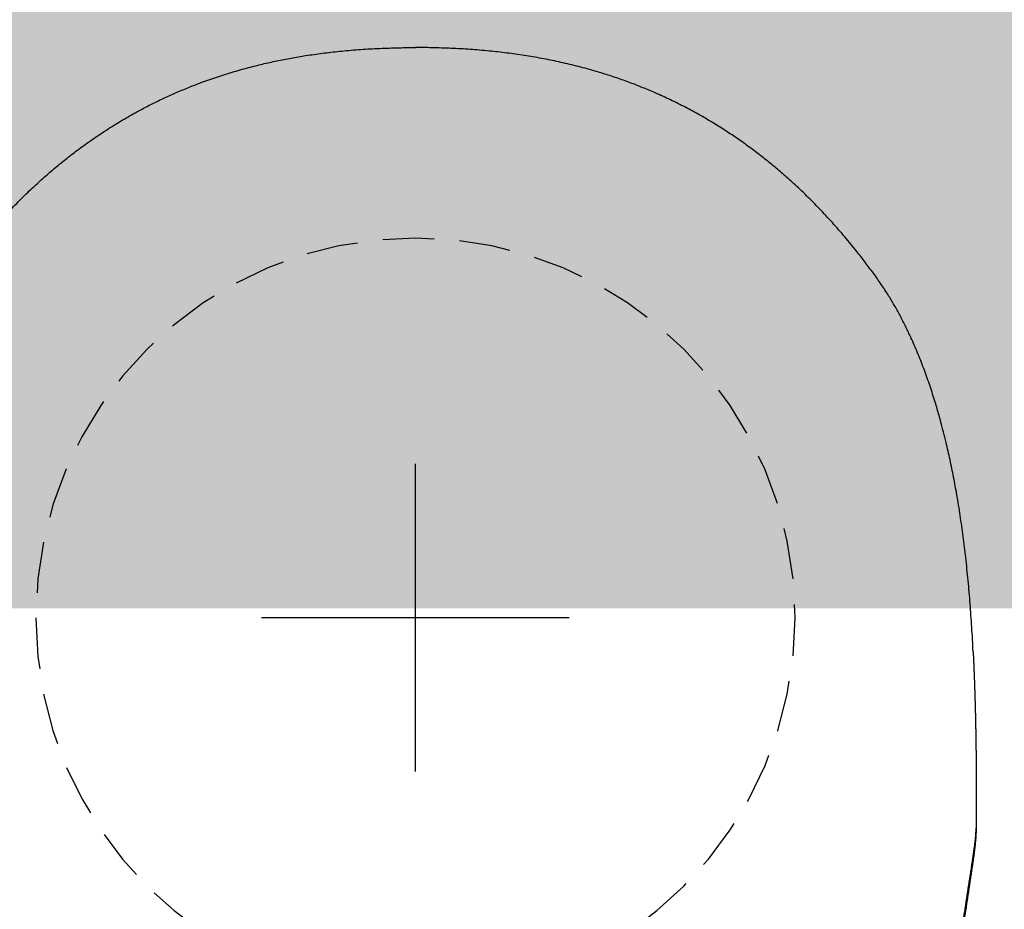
# Model space of a CAD drawing. Header units: millimetres. Extents: x 7483 to 13091, y 8111 to 13871.
# Tile 580 of 656: x 11440.27 to 11445.07, y 9686.99 to 9691.33. Entities that reach past the tile are written whole.
import ezdxf

# ---------------------------------------------------------------- set-up
doc = ezdxf.new("R2010")
doc.units = ezdxf.units.MM
doc.linetypes.add('DGN_STYLE_2', pattern=[30.2, 18.12, -12.08])
doc.linetypes.add('HIDDEN', pattern=[0.375, 0.25, -0.125])
doc.layers.add('daszed - 60x120', color=7, linetype='Continuous', lineweight=5, true_color=0xb7dfb3)
doc.layers.add('Wyposazenie Wew - Urzadzenia Sanitarne', color=6, linetype='Continuous')

# ---------------------------------------------------------------- blocks, each defined once
blk = doc.blocks.new('ORAS_ELECTRA')
blk.add_line((-2.7328, -1.0256), (-2.7328, -1.0252))
for points in [[(0, -0.75), (0, 0.75)], [(-0.75, 0), (0.75, 0)]]:
    blk.add_lwpolyline(points)
at = {"color": 9, "linetype": 'HIDDEN', "true_color": 0xb8b8b8}
blk.add_circle((0, 0), 1.85, dxfattribs=at)
for points, knots in [([(-2.7182, -0.1668), (-2.7172, -0.147), (-2.7152, -0.1063), (-2.7117, -0.0469), (-2.7078, 0.0115), (-2.7036, 0.0679), (-2.699, 0.1243), (-2.6939, 0.1806), (-2.6883, 0.2369), (-2.6824, 0.2915), (-2.6762, 0.3443), (-2.6697, 0.3955), (-2.6627, 0.4466), (-2.6553, 0.4977), (-2.6473, 0.5486), (-2.6392, 0.5968), (-2.6311, 0.6423), (-2.6231, 0.6849), (-2.6146, 0.7275), (-2.6057, 0.77), (-2.5963, 0.8124), (-2.5859, 0.8571), (-2.5743, 0.904), (-2.5628, 0.9477), (-2.5523, 0.9857), (-2.5429, 1.0183), (-2.5325, 1.053), (-2.5209, 1.0898), (-2.5081, 1.1286), (-2.4948, 1.1673), (-2.4808, 1.2057), (-2.4663, 1.244), (-2.4512, 1.2817), (-2.4356, 1.3189), (-2.4213, 1.3513), (-2.4083, 1.3796), (-2.3969, 1.4036), (-2.3851, 1.4276), (-2.3729, 1.4516), (-2.3603, 1.4755), (-2.3474, 1.4993), (-2.334, 1.5228), (-2.3203, 1.5462), (-2.3052, 1.571), (-2.2886, 1.5972), (-2.2703, 1.6248), (-2.2513, 1.652), (-2.2319, 1.6788), (-2.2121, 1.7055), (-2.1921, 1.732), (-2.1719, 1.7583), (-2.1487, 1.7879), (-2.1224, 1.8204), (-2.0928, 1.8559), (-2.0627, 1.891), (-2.032, 1.9257), (-2.0008, 1.9598), (-1.9695, 1.993), (-1.9381, 2.0251), (-1.9068, 2.0562), (-1.875, 2.0868), (-1.8449, 2.1148), (-1.8168, 2.1402), (-1.7907, 2.1632), (-1.7642, 2.1858), (-1.7375, 2.2081), (-1.7104, 2.2301), (-1.6829, 2.2517), (-1.6552, 2.2729), (-1.6274, 2.2936), (-1.5994, 2.3137), (-1.5714, 2.3334), (-1.5432, 2.3526), (-1.5146, 2.3715), (-1.4857, 2.39), (-1.4549, 2.4091), (-1.4219, 2.4289), (-1.3868, 2.4491), (-1.3514, 2.4687), (-1.3156, 2.4877), (-1.2794, 2.5062), (-1.2429, 2.524), (-1.206, 2.5412), (-1.1713, 2.5568), (-1.1388, 2.5707), (-1.1085, 2.5832), (-1.078, 2.5953), (-1.0466, 2.6073), (-1.0143, 2.6191), (-0.981, 2.6307), (-0.9476, 2.6418), (-0.914, 2.6524), (-0.8774, 2.6635), (-0.8377, 2.6747), (-0.7949, 2.6861), (-0.752, 2.6968), (-0.7093, 2.7066), (-0.667, 2.7156), (-0.625, 2.7239), (-0.5829, 2.7315), (-0.5406, 2.7385), (-0.4982, 2.7449), (-0.4556, 2.7507), (-0.413, 2.756), (-0.3692, 2.7607), (-0.3242, 2.765), (-0.2781, 2.7687), (-0.2319, 2.7718), (-0.1856, 2.7743), (-0.1393, 2.7762), (-0.0929, 2.7775), (-0.0464, 2.7784), (-0.0155, 2.7785), (0, 2.7785)], [0, 0, 0, 0, 0.013173, 0.026968, 0.039452, 0.051937, 0.064422, 0.076914, 0.089407, 0.101899, 0.113285, 0.124672, 0.136058, 0.147455, 0.158851, 0.170247, 0.179829, 0.189411, 0.198992, 0.208583, 0.218175, 0.227766, 0.23898, 0.250194, 0.257677, 0.26516, 0.272643, 0.281669, 0.290696, 0.299723, 0.308767, 0.317812, 0.326856, 0.335668, 0.34448, 0.350363, 0.356246, 0.362128, 0.368095, 0.374062, 0.380028, 0.386007, 0.391986, 0.397965, 0.405267, 0.412569, 0.419883, 0.427198, 0.434531, 0.441864, 0.4492, 0.456536, 0.466738, 0.476941, 0.487144, 0.497369, 0.507594, 0.517819, 0.527563, 0.537306, 0.54706, 0.556814, 0.564498, 0.572181, 0.57987, 0.587559, 0.595265, 0.602971, 0.610683, 0.618395, 0.625946, 0.633498, 0.64105, 0.648615, 0.656181, 0.663746, 0.672684, 0.681623, 0.690563, 0.699501, 0.708481, 0.717462, 0.726443, 0.735423, 0.742659, 0.749896, 0.757138, 0.764379, 0.772158, 0.779938, 0.787719, 0.795499, 0.803277, 0.813049, 0.822822, 0.832595, 0.842367, 0.851817, 0.861268, 0.870718, 0.880168, 0.889651, 0.899134, 0.908618, 0.918101, 0.928321, 0.938541, 0.948768, 0.958996, 0.969244, 0.979492, 0.989746, 1, 1, 1, 1]), ([(2.6687, 0.4019), (2.6666, 0.4174), (2.6629, 0.4456), (2.6569, 0.4863), (2.6511, 0.5241), (2.6451, 0.5618), (2.6384, 0.6015), (2.631, 0.6429), (2.6228, 0.6863), (2.6142, 0.7295), (2.6051, 0.7727), (2.5955, 0.8158), (2.5855, 0.8586), (2.575, 0.901), (2.564, 0.9432), (2.5525, 0.9852), (2.5404, 1.0269), (2.5278, 1.0682), (2.5146, 1.1092), (2.5008, 1.15), (2.4876, 1.1872), (2.4752, 1.2207), (2.4636, 1.2507), (2.4516, 1.2806), (2.4392, 1.3103), (2.4264, 1.3399), (2.4131, 1.3693), (2.3994, 1.3986), (2.3845, 1.429), (2.3683, 1.4605), (2.3527, 1.4895), (2.3387, 1.5147), (2.3263, 1.5361), (2.3125, 1.5592), (2.2971, 1.5839), (2.28, 1.6101), (2.2625, 1.636), (2.2424, 1.6644), (2.2197, 1.6954), (2.1946, 1.7289), (2.17, 1.7608), (2.1459, 1.7913), (2.1224, 1.8203), (2.0986, 1.849), (2.0744, 1.8775), (2.0498, 1.9056), (2.0236, 1.9349), (1.9958, 1.9652), (1.9661, 1.9964), (1.936, 2.0272), (1.9054, 2.0576), (1.8742, 2.0875), (1.8443, 2.1153), (1.8157, 2.1411), (1.7885, 2.1651), (1.761, 2.1886), (1.733, 2.2117), (1.7048, 2.2345), (1.6762, 2.2569), (1.6472, 2.2789), (1.6167, 2.3014), (1.5845, 2.3243), (1.5507, 2.3476), (1.5164, 2.3703), (1.4818, 2.3925), (1.4467, 2.4141), (1.4111, 2.4351), (1.3753, 2.4556), (1.3419, 2.4738), (1.3111, 2.49), (1.2831, 2.5043), (1.2548, 2.5182), (1.2264, 2.5318), (1.1977, 2.545), (1.1687, 2.5579), (1.1395, 2.5704), (1.1098, 2.5826), (1.0801, 2.5945), (1.0473, 2.607), (1.0114, 2.6201), (0.9725, 2.6336), (0.9332, 2.6464), (0.8938, 2.6586), (0.8541, 2.6701), (0.8161, 2.6806), (0.7797, 2.6899), (0.7452, 2.6983), (0.7105, 2.7063), (0.6756, 2.7138), (0.6407, 2.7208), (0.6056, 2.7274), (0.5704, 2.7336), (0.5333, 2.7397), (0.4941, 2.7455), (0.4529, 2.7511), (0.4116, 2.7561), (0.3687, 2.7607), (0.3242, 2.765), (0.2781, 2.7687), (0.2319, 2.7718), (0.1856, 2.7743), (0.1392, 2.7762), (0.0928, 2.7775), (0.0464, 2.7784), (0.0155, 2.7785), (0, 2.7785)], [0, 0, 0, 0, 0.011884, 0.021541, 0.031198, 0.040858, 0.050517, 0.061658, 0.072798, 0.083938, 0.09509, 0.106242, 0.117393, 0.128399, 0.139405, 0.150419, 0.161432, 0.172305, 0.183178, 0.19406, 0.204942, 0.213072, 0.221203, 0.229333, 0.237463, 0.245619, 0.253775, 0.261931, 0.270086, 0.279443, 0.288799, 0.295047, 0.301296, 0.307544, 0.315447, 0.323352, 0.331258, 0.339161, 0.34974, 0.36032, 0.370899, 0.380327, 0.389756, 0.399185, 0.408626, 0.418068, 0.427509, 0.43839, 0.449271, 0.460152, 0.471056, 0.481961, 0.492865, 0.502019, 0.511174, 0.520329, 0.529483, 0.538667, 0.547851, 0.557036, 0.566219, 0.5766, 0.586982, 0.597364, 0.607745, 0.618173, 0.628604, 0.639034, 0.649463, 0.65742, 0.665378, 0.673335, 0.681305, 0.689275, 0.697245, 0.705338, 0.713432, 0.721531, 0.729629, 0.740047, 0.750464, 0.760882, 0.771325, 0.781768, 0.792212, 0.801205, 0.8102, 0.819195, 0.828189, 0.837207, 0.846227, 0.855246, 0.864265, 0.874765, 0.885266, 0.895775, 0.906283, 0.917982, 0.929681, 0.941381, 0.953079, 0.964809, 0.97654, 0.98827, 1, 1, 1, 1]), ([(-2.7182, -0.1668), (-2.7182, -0.1669), (-2.7183, -0.1674), (-2.7183, -0.1684), (-2.7184, -0.1699), (-2.7185, -0.1716), (-2.7185, -0.1734), (-2.7186, -0.1751), (-2.7187, -0.1766), (-2.7188, -0.178), (-2.7188, -0.1794), (-2.7189, -0.1809), (-2.719, -0.1822), (-2.719, -0.1835), (-2.7191, -0.1849), (-2.7192, -0.1864), (-2.7192, -0.1881), (-2.7193, -0.1901), (-2.7194, -0.192), (-2.7195, -0.1939), (-2.7196, -0.1957), (-2.7197, -0.1974), (-2.7197, -0.1989), (-2.7198, -0.2003), (-2.7199, -0.2018), (-2.7199, -0.2033), (-2.72, -0.2052), (-2.7201, -0.2073), (-2.7202, -0.2095), (-2.7203, -0.2117), (-2.7204, -0.2137), (-2.7205, -0.2155), (-2.7205, -0.217), (-2.7206, -0.2184), (-2.7206, -0.2196), (-2.7207, -0.221), (-2.7208, -0.2225), (-2.7208, -0.2242), (-2.7209, -0.2262), (-2.721, -0.2284), (-2.7211, -0.2307), (-2.7212, -0.2329), (-2.7213, -0.2347), (-2.7213, -0.2361), (-2.7214, -0.2373), (-2.7214, -0.2384), (-2.7215, -0.2395), (-2.7215, -0.2406), (-2.7216, -0.2418), (-2.7216, -0.243), (-2.7217, -0.2444), (-2.7218, -0.2459), (-2.7218, -0.2476), (-2.7219, -0.2495), (-2.722, -0.2514), (-2.722, -0.2532), (-2.7221, -0.2548), (-2.7222, -0.2561), (-2.7222, -0.2574), (-2.7223, -0.2587), (-2.7223, -0.26), (-2.7224, -0.2616), (-2.7225, -0.2633), (-2.7225, -0.2653), (-2.7226, -0.2674), (-2.7227, -0.2695), (-2.7228, -0.2714), (-2.7228, -0.2731), (-2.7229, -0.2747), (-2.723, -0.2761), (-2.723, -0.2774), (-2.7231, -0.2788), (-2.7231, -0.2804), (-2.7232, -0.2821), (-2.7233, -0.2841), (-2.7233, -0.2863), (-2.7234, -0.2886), (-2.7235, -0.2908), (-2.7236, -0.2929), (-2.7237, -0.2947), (-2.7237, -0.2962), (-2.7238, -0.2976), (-2.7238, -0.299), (-2.7239, -0.3004), (-2.7239, -0.3018), (-2.724, -0.3035), (-2.724, -0.3053), (-2.7241, -0.3072), (-2.7242, -0.3091), (-2.7242, -0.311), (-2.7243, -0.3127), (-2.7244, -0.3142), (-2.7244, -0.3155), (-2.7245, -0.3167), (-2.7245, -0.3179), (-2.7245, -0.3192), (-2.7246, -0.3205), (-2.7246, -0.3219), (-2.7247, -0.3236), (-2.7248, -0.3256), (-2.7248, -0.3277), (-2.7249, -0.3299), (-2.725, -0.3321), (-2.7251, -0.3341), (-2.7251, -0.3359), (-2.7252, -0.3375), (-2.7252, -0.339), (-2.7253, -0.3405), (-2.7253, -0.3422), (-2.7254, -0.3439), (-2.7254, -0.3459), (-2.7255, -0.3481), (-2.7256, -0.3505), (-2.7257, -0.3529), (-2.7257, -0.355), (-2.7258, -0.3567), (-2.7258, -0.358), (-2.7259, -0.3593), (-2.7259, -0.3605), (-2.726, -0.3617), (-2.726, -0.363), (-2.7261, -0.3645), (-2.7261, -0.3662), (-2.7262, -0.3681), (-2.7262, -0.3702), (-2.7263, -0.3723), (-2.7264, -0.3744), (-2.7264, -0.3763), (-2.7265, -0.3782), (-2.7265, -0.3798), (-2.7266, -0.3812), (-2.7266, -0.3825), (-2.7266, -0.3838), (-2.7267, -0.385), (-2.7267, -0.3864), (-2.7268, -0.3878), (-2.7268, -0.3894), (-2.7269, -0.3912), (-2.7269, -0.3932), (-2.727, -0.3954), (-2.7271, -0.3976), (-2.7271, -0.3998), (-2.7272, -0.4018), (-2.7272, -0.4036), (-2.7273, -0.4055), (-2.7273, -0.4075), (-2.7274, -0.4097), (-2.7275, -0.4119), (-2.7275, -0.414), (-2.7276, -0.416), (-2.7276, -0.418), (-2.7277, -0.42), (-2.7277, -0.4217), (-2.7278, -0.4231), (-2.7278, -0.4243), (-2.7278, -0.4254), (-2.7279, -0.4265), (-2.7279, -0.4277), (-2.7279, -0.4289), (-2.728, -0.4302), (-2.728, -0.4316), (-2.728, -0.4331), (-2.7281, -0.435), (-2.7282, -0.437), (-2.7282, -0.4392), (-2.7283, -0.4414), (-2.7283, -0.4435), (-2.7284, -0.4454), (-2.7284, -0.447), (-2.7284, -0.4484), (-2.7285, -0.4495), (-2.7285, -0.4505), (-2.7285, -0.4514), (-2.7285, -0.4524), (-2.7286, -0.4533), (-2.7286, -0.4543), (-2.7286, -0.4554), (-2.7287, -0.4567), (-2.7287, -0.4584), (-2.7287, -0.4605), (-2.7288, -0.4627), (-2.7289, -0.4651), (-2.7289, -0.4672), (-2.729, -0.4692), (-2.729, -0.4711), (-2.729, -0.4728), (-2.7291, -0.4743), (-2.7291, -0.4758), (-2.7291, -0.4772), (-2.7292, -0.4788), (-2.7292, -0.4805), (-2.7293, -0.4824), (-2.7293, -0.4846), (-2.7294, -0.4869), (-2.7294, -0.4893), (-2.7295, -0.4916), (-2.7295, -0.4938), (-2.7296, -0.4959), (-2.7296, -0.4978), (-2.7297, -0.4996), (-2.7297, -0.5012), (-2.7297, -0.5027), (-2.7298, -0.5043), (-2.7298, -0.5061), (-2.7298, -0.508), (-2.7299, -0.5101), (-2.7299, -0.5122), (-2.73, -0.5144), (-2.73, -0.5167), (-2.7301, -0.5189), (-2.7301, -0.5212), (-2.7302, -0.5233), (-2.7302, -0.5253), (-2.7302, -0.5274), (-2.7303, -0.5294), (-2.7303, -0.5314), (-2.7304, -0.5334), (-2.7304, -0.5357), (-2.7304, -0.5381), (-2.7305, -0.5404), (-2.7305, -0.5427), (-2.7306, -0.5449), (-2.7306, -0.547), (-2.7306, -0.549), (-2.7307, -0.5509), (-2.7307, -0.5529), (-2.7308, -0.5549), (-2.7308, -0.557), (-2.7308, -0.5594), (-2.7309, -0.5622), (-2.7309, -0.565), (-2.731, -0.5677), (-2.731, -0.5702), (-2.7311, -0.5724), (-2.7311, -0.5743), (-2.7311, -0.576), (-2.7312, -0.5776), (-2.7312, -0.5792), (-2.7312, -0.5806), (-2.7312, -0.5818), (-2.7312, -0.583), (-2.7313, -0.5843), (-2.7313, -0.5859), (-2.7313, -0.5877), (-2.7313, -0.5896), (-2.7314, -0.5918), (-2.7314, -0.594), (-2.7315, -0.5963), (-2.7315, -0.5984), (-2.7315, -0.6001), (-2.7315, -0.6017), (-2.7316, -0.6031), (-2.7316, -0.6045), (-2.7316, -0.6059), (-2.7316, -0.6073), (-2.7316, -0.6088), (-2.7317, -0.6106), (-2.7317, -0.6128), (-2.7317, -0.6152), (-2.7318, -0.6178), (-2.7318, -0.6203), (-2.7318, -0.6226), (-2.7319, -0.6245), (-2.7319, -0.6261), (-2.7319, -0.6275), (-2.7319, -0.6287), (-2.7319, -0.63), (-2.732, -0.6315), (-2.732, -0.6332), (-2.732, -0.6349), (-2.732, -0.6367), (-2.732, -0.6386), (-2.7321, -0.6407), (-2.7321, -0.643), (-2.7321, -0.6455), (-2.7322, -0.648), (-2.7322, -0.6505), (-2.7322, -0.653), (-2.7323, -0.6554), (-2.7323, -0.6577), (-2.7323, -0.6597), (-2.7323, -0.6617), (-2.7323, -0.6633), (-2.7324, -0.6647), (-2.7324, -0.666), (-2.7324, -0.6674), (-2.7324, -0.6692), (-2.7324, -0.6712), (-2.7325, -0.6735), (-2.7325, -0.6759), (-2.7325, -0.6783), (-2.7325, -0.6806), (-2.7326, -0.6828), (-2.7326, -0.6846), (-2.7326, -0.6862), (-2.7326, -0.6875), (-2.7326, -0.6888), (-2.7326, -0.69), (-2.7326, -0.6914), (-2.7327, -0.693), (-2.7327, -0.6949), (-2.7327, -0.6969), (-2.7327, -0.6992), (-2.7327, -0.7018), (-2.7328, -0.7045), (-2.7328, -0.7074), (-2.7328, -0.7102), (-2.7328, -0.7129), (-2.7328, -0.7153), (-2.7329, -0.7175), (-2.7329, -0.7195), (-2.7329, -0.7213), (-2.7329, -0.723), (-2.7329, -0.7248), (-2.7329, -0.7266), (-2.7329, -0.7286), (-2.733, -0.7309), (-2.733, -0.7335), (-2.733, -0.7364), (-2.733, -0.7393), (-2.733, -0.7422), (-2.7331, -0.745), (-2.7331, -0.7475), (-2.7331, -0.7497), (-2.7331, -0.7517), (-2.7331, -0.7536), (-2.7331, -0.7554), (-2.7331, -0.7571), (-2.7331, -0.7588), (-2.7332, -0.7604), (-2.7332, -0.7621), (-2.7332, -0.7641), (-2.7332, -0.7662), (-2.7332, -0.7687), (-2.7332, -0.7715), (-2.7332, -0.7745), (-2.7332, -0.7773), (-2.7333, -0.7799), (-2.7333, -0.7822), (-2.7333, -0.7844), (-2.7333, -0.7862), (-2.7333, -0.7879), (-2.7333, -0.7895), (-2.7333, -0.7911), (-2.7333, -0.7927), (-2.7333, -0.7944), (-2.7333, -0.7964), (-2.7333, -0.7986), (-2.7333, -0.8013), (-2.7333, -0.8043), (-2.7334, -0.8076), (-2.7334, -0.8108), (-2.7334, -0.8138), (-2.7334, -0.8164), (-2.7334, -0.8187), (-2.7334, -0.8207), (-2.7334, -0.8226), (-2.7334, -0.8244), (-2.7334, -0.8262), (-2.7334, -0.8281), (-2.7334, -0.8302), (-2.7334, -0.8325), (-2.7334, -0.8351), (-2.7334, -0.8379), (-2.7334, -0.8409), (-2.7334, -0.8439), (-2.7334, -0.8468), (-2.7334, -0.8496), (-2.7334, -0.8521), (-2.7334, -0.8546), (-2.7334, -0.8572), (-2.7334, -0.8598), (-2.7334, -0.8625), (-2.7334, -0.8653), (-2.7334, -0.8684), (-2.7334, -0.8717), (-2.7334, -0.8753), (-2.7334, -0.879), (-2.7334, -0.8825), (-2.7334, -0.8858), (-2.7334, -0.8888), (-2.7334, -0.8916), (-2.7334, -0.8942), (-2.7334, -0.8966), (-2.7334, -0.8988), (-2.7334, -0.901), (-2.7334, -0.9031), (-2.7334, -0.9053), (-2.7334, -0.9078), (-2.7334, -0.9106), (-2.7334, -0.9137), (-2.7334, -0.9169), (-2.7333, -0.9203), (-2.7333, -0.9238), (-2.7333, -0.9268), (-2.7333, -0.9295), (-2.7333, -0.9315), (-2.7333, -0.9334), (-2.7333, -0.935), (-2.7333, -0.9368), (-2.7333, -0.9387), (-2.7333, -0.9407), (-2.7333, -0.9428), (-2.7333, -0.945), (-2.7333, -0.9474), (-2.7332, -0.9501), (-2.7332, -0.9539), (-2.7332, -0.9588), (-2.7332, -0.9645), (-2.7331, -0.9697), (-2.7331, -0.9742), (-2.7331, -0.9779), (-2.7331, -0.9814), (-2.7331, -0.9844), (-2.733, -0.9871), (-2.733, -0.9896), (-2.733, -0.9924), (-2.733, -0.9957), (-2.733, -0.9995), (-2.7329, -1.0038), (-2.7329, -1.0082), (-2.7329, -1.0122), (-2.7328, -1.0159), (-2.7328, -1.0193), (-2.7328, -1.0224), (-2.7328, -1.0243), (-2.7328, -1.0252)], [0, 0, 0, 0, 0.000152, 0.001738, 0.003576, 0.005666, 0.007918, 0.00995, 0.011718, 0.013224, 0.015073, 0.016792, 0.018381, 0.019883, 0.021398, 0.023208, 0.025315, 0.027713, 0.030083, 0.032236, 0.034497, 0.036532, 0.038367, 0.040001, 0.041569, 0.043442, 0.045661, 0.048226, 0.05092, 0.053547, 0.056073, 0.058129, 0.059941, 0.061508, 0.062923, 0.064514, 0.066308, 0.068307, 0.070736, 0.073389, 0.076249, 0.078895, 0.081142, 0.082711, 0.084022, 0.085305, 0.086622, 0.087973, 0.089358, 0.090788, 0.092416, 0.094242, 0.096266, 0.098439, 0.100952, 0.103103, 0.104892, 0.106433, 0.107972, 0.109489, 0.111017, 0.112811, 0.115009, 0.117311, 0.119904, 0.122388, 0.124644, 0.126679, 0.128538, 0.130228, 0.13175, 0.133343, 0.135164, 0.137275, 0.139677, 0.1423, 0.144999, 0.147776, 0.150272, 0.152407, 0.154212, 0.155774, 0.157369, 0.159006, 0.160692, 0.162616, 0.164861, 0.167089, 0.169508, 0.171747, 0.17374, 0.175484, 0.176999, 0.178446, 0.179868, 0.181329, 0.182788, 0.184495, 0.186511, 0.188837, 0.191423, 0.194109, 0.196725, 0.199178, 0.201343, 0.20322, 0.204818, 0.206658, 0.20859, 0.210615, 0.212878, 0.215501, 0.218487, 0.221519, 0.224132, 0.225888, 0.227404, 0.228872, 0.230338, 0.231826, 0.233338, 0.235075, 0.23708, 0.239351, 0.241808, 0.244292, 0.246771, 0.249173, 0.25136, 0.253272, 0.25491, 0.256375, 0.257859, 0.259367, 0.2609, 0.262551, 0.264461, 0.266631, 0.269061, 0.271515, 0.274401, 0.276915, 0.279135, 0.281384, 0.283507, 0.285739, 0.288394, 0.291471, 0.293613, 0.295927, 0.298407, 0.300749, 0.302771, 0.304473, 0.305854, 0.306991, 0.308408, 0.309834, 0.311271, 0.312717, 0.314335, 0.316156, 0.318315, 0.320809, 0.323423, 0.325999, 0.328474, 0.330699, 0.332623, 0.334245, 0.335452, 0.336602, 0.337749, 0.338892, 0.340032, 0.341168, 0.342344, 0.343812, 0.345852, 0.34831, 0.351141, 0.353866, 0.35647, 0.358824, 0.360953, 0.362985, 0.36476, 0.36644, 0.368164, 0.369931, 0.371892, 0.374145, 0.37672, 0.379603, 0.382414, 0.384977, 0.387677, 0.390132, 0.392429, 0.394572, 0.396302, 0.398103, 0.399976, 0.401971, 0.404214, 0.406663, 0.409347, 0.411955, 0.414337, 0.417242, 0.419852, 0.422308, 0.424631, 0.427032, 0.429568, 0.431702, 0.434105, 0.436783, 0.439698, 0.442463, 0.444979, 0.447674, 0.450156, 0.452488, 0.454694, 0.456947, 0.459238, 0.461684, 0.464524, 0.467778, 0.471245, 0.474425, 0.477309, 0.479887, 0.482153, 0.484091, 0.485962, 0.487835, 0.489709, 0.490801, 0.492111, 0.493684, 0.495522, 0.497624, 0.499948, 0.502219, 0.505177, 0.507911, 0.510295, 0.512314, 0.514088, 0.515695, 0.517301, 0.518908, 0.520514, 0.522268, 0.52435, 0.526855, 0.529767, 0.532845, 0.536016, 0.53857, 0.540789, 0.542671, 0.544217, 0.545506, 0.54678, 0.548781, 0.550785, 0.552842, 0.554821, 0.55703, 0.559468, 0.562132, 0.565022, 0.568099, 0.57101, 0.573675, 0.576681, 0.579354, 0.581706, 0.583881, 0.586064, 0.587479, 0.588898, 0.590496, 0.592482, 0.594855, 0.597562, 0.600409, 0.603231, 0.606004, 0.608531, 0.610685, 0.612468, 0.613931, 0.615355, 0.616779, 0.618203, 0.620197, 0.622313, 0.624701, 0.627364, 0.630321, 0.633519, 0.63696, 0.640262, 0.64334, 0.646223, 0.648774, 0.650988, 0.653006, 0.655025, 0.657009, 0.659013, 0.66131, 0.663994, 0.667097, 0.670392, 0.673855, 0.677326, 0.680484, 0.683321, 0.685883, 0.688201, 0.690295, 0.692341, 0.694388, 0.696436, 0.698119, 0.700073, 0.702308, 0.704817, 0.707451, 0.710901, 0.714438, 0.717759, 0.72074, 0.723401, 0.725836, 0.728058, 0.72988, 0.731699, 0.733519, 0.73534, 0.73725, 0.739483, 0.742053, 0.74491, 0.748646, 0.752514, 0.75627, 0.759686, 0.762766, 0.765285, 0.767546, 0.76965, 0.771754, 0.773859, 0.775944, 0.778284, 0.780953, 0.783932, 0.787179, 0.790621, 0.794136, 0.797494, 0.800688, 0.803605, 0.80617, 0.80928, 0.812308, 0.815316, 0.818495, 0.822006, 0.825794, 0.829925, 0.834183, 0.83844, 0.842028, 0.845441, 0.848651, 0.85162, 0.854326, 0.856865, 0.859258, 0.861652, 0.864136, 0.866968, 0.870163, 0.873647, 0.877387, 0.881303, 0.885215, 0.889085, 0.891812, 0.89417, 0.896169, 0.898033, 0.899843, 0.902176, 0.904456, 0.906824, 0.909292, 0.911918, 0.914947, 0.91839, 0.924927, 0.931475, 0.938007, 0.942595, 0.946774, 0.950576, 0.954148, 0.956956, 0.95978, 0.96287, 0.966308, 0.970981, 0.975853, 0.980762, 0.98567, 0.989526, 0.993381, 0.996961, 1, 1, 1, 1]), ([(-2.3674, -4.175), (-2.3684, -4.1615), (-2.3703, -4.1346), (-2.3734, -4.0945), (-2.3764, -4.0546), (-2.3795, -4.0149), (-2.3826, -3.9755), (-2.3857, -3.9364), (-2.3889, -3.8974), (-2.3921, -3.8588), (-2.3953, -3.8204), (-2.3985, -3.7822), (-2.4018, -3.7443), (-2.4051, -3.7067), (-2.4084, -3.6694), (-2.4118, -3.6324), (-2.4152, -3.5952), (-2.4186, -3.5579), (-2.4221, -3.5205), (-2.4257, -3.4835), (-2.4292, -3.4467), (-2.4328, -3.4095), (-2.4365, -3.3718), (-2.4404, -3.3337), (-2.4442, -3.2959), (-2.448, -3.2586), (-2.4519, -3.2216), (-2.4557, -3.185), (-2.4596, -3.1488), (-2.4634, -3.1129), (-2.4672, -3.0775), (-2.4711, -3.0423), (-2.4749, -3.0074), (-2.4788, -2.9727), (-2.4827, -2.9385), (-2.4865, -2.9047), (-2.4903, -2.8713), (-2.4941, -2.8384), (-2.4979, -2.8059), (-2.5017, -2.7739), (-2.5054, -2.7422), (-2.5091, -2.7109), (-2.5129, -2.6799), (-2.5166, -2.6492), (-2.5202, -2.619), (-2.5239, -2.5891), (-2.5276, -2.5583), (-2.5315, -2.5267), (-2.5356, -2.4942), (-2.5396, -2.4623), (-2.5435, -2.4309), (-2.5474, -2.4001), (-2.5512, -2.3698), (-2.555, -2.3401), (-2.5587, -2.3108), (-2.5624, -2.282), (-2.5661, -2.2536), (-2.5696, -2.2257), (-2.5732, -2.1981), (-2.5768, -2.1708), (-2.5803, -2.1438), (-2.5837, -2.1172), (-2.5871, -2.0912), (-2.5905, -2.0657), (-2.5938, -2.0407), (-2.597, -2.0162), (-2.6002, -1.9921), (-2.6033, -1.9685), (-2.6067, -1.9434), (-2.6102, -1.9168), (-2.6139, -1.889), (-2.6175, -1.8619), (-2.6209, -1.8365), (-2.6241, -1.8127), (-2.6271, -1.7904), (-2.6301, -1.7687), (-2.633, -1.7473), (-2.6358, -1.7265), (-2.6389, -1.7044), (-2.6421, -1.6812), (-2.6454, -1.657), (-2.6487, -1.6334), (-2.6518, -1.6106), (-2.6549, -1.5884), (-2.658, -1.5668), (-2.6609, -1.5458), (-2.6638, -1.5254), (-2.6667, -1.5056), (-2.6693, -1.4873), (-2.6718, -1.4702), (-2.6741, -1.4544), (-2.6764, -1.439), (-2.6786, -1.424), (-2.6808, -1.4094), (-2.6829, -1.3951), (-2.685, -1.3813), (-2.687, -1.3678), (-2.6893, -1.3524), (-2.6919, -1.3355), (-2.6947, -1.3171), (-2.6974, -1.2995), (-2.7, -1.2826), (-2.7025, -1.2663), (-2.705, -1.2507), (-2.7073, -1.2358), (-2.7095, -1.2214), (-2.7116, -1.2076), (-2.7136, -1.1944), (-2.7155, -1.1818), (-2.7174, -1.1696), (-2.7191, -1.158), (-2.7207, -1.1467), (-2.7223, -1.1358), (-2.7237, -1.1252), (-2.7251, -1.1151), (-2.7263, -1.1055), (-2.7274, -1.0962), (-2.7285, -1.0873), (-2.7294, -1.0788), (-2.7302, -1.0705), (-2.731, -1.0623), (-2.7316, -1.0542), (-2.7322, -1.0452), (-2.7326, -1.0356), (-2.7327, -1.0289), (-2.7328, -1.0256)], [0, 0, 0, 0, 0.005042, 0.010085, 0.015128, 0.020171, 0.025213, 0.030256, 0.035299, 0.040342, 0.045385, 0.050427, 0.055469, 0.060512, 0.065555, 0.070598, 0.075641, 0.080861, 0.086082, 0.091303, 0.096524, 0.101745, 0.107324, 0.112903, 0.118483, 0.124063, 0.129642, 0.135243, 0.140845, 0.146447, 0.152049, 0.15765, 0.163343, 0.169037, 0.174731, 0.180424, 0.186117, 0.19181, 0.197503, 0.203197, 0.20889, 0.214583, 0.220354, 0.226126, 0.231897, 0.237669, 0.24344, 0.250034, 0.256627, 0.263221, 0.269814, 0.276407, 0.283, 0.289593, 0.296186, 0.302832, 0.309478, 0.316124, 0.322769, 0.32959, 0.336411, 0.343232, 0.350054, 0.356874, 0.363694, 0.370515, 0.377336, 0.384156, 0.390977, 0.399572, 0.408167, 0.416763, 0.425358, 0.432951, 0.440545, 0.448138, 0.455736, 0.463333, 0.470931, 0.480459, 0.489988, 0.499517, 0.509046, 0.518575, 0.528119, 0.537663, 0.547208, 0.556752, 0.566296, 0.57459, 0.582884, 0.591178, 0.599474, 0.60777, 0.616066, 0.624348, 0.63263, 0.640912, 0.653338, 0.665764, 0.678196, 0.690629, 0.703064, 0.715499, 0.727922, 0.740344, 0.752769, 0.765193, 0.777621, 0.79005, 0.802479, 0.814908, 0.827734, 0.84056, 0.853387, 0.866213, 0.879042, 0.891871, 0.904701, 0.917531, 0.931434, 0.945337, 0.95924, 0.980096, 1, 1, 1, 1]), ([(-2.7328, -1.0258), (-2.7328, -1.0261), (-2.7328, -1.0297), (-2.7326, -1.0368), (-2.7322, -1.0473), (-2.7317, -1.0582), (-2.731, -1.0693), (-2.7302, -1.0799), (-2.7293, -1.0899), (-2.7284, -1.0992), (-2.7274, -1.1084), (-2.7264, -1.1174), (-2.7254, -1.1265), (-2.7243, -1.1354), (-2.7231, -1.1445), (-2.722, -1.1532), (-2.7208, -1.1619), (-2.7197, -1.1704), (-2.7185, -1.1788), (-2.7173, -1.1872), (-2.7161, -1.1955), (-2.7149, -1.2038), (-2.7137, -1.2122), (-2.7124, -1.2205), (-2.7112, -1.2289), (-2.7099, -1.2372), (-2.7087, -1.2456), (-2.7074, -1.2541), (-2.7061, -1.2626), (-2.7048, -1.2711), (-2.7035, -1.2797), (-2.7022, -1.2883), (-2.7009, -1.297), (-2.6995, -1.3058), (-2.6982, -1.3147), (-2.6968, -1.3236), (-2.6955, -1.3327), (-2.6941, -1.3418), (-2.6927, -1.351), (-2.6913, -1.3602), (-2.6899, -1.3695), (-2.6885, -1.3789), (-2.687, -1.3884), (-2.6856, -1.3979), (-2.6842, -1.4075), (-2.6827, -1.4173), (-2.6813, -1.4271), (-2.6798, -1.4369), (-2.6783, -1.4469), (-2.6768, -1.457), (-2.6754, -1.4672), (-2.6739, -1.4774), (-2.6723, -1.4878), (-2.6708, -1.4983), (-2.6693, -1.5088), (-2.6678, -1.5193), (-2.6663, -1.5299), (-2.6648, -1.5405), (-2.6632, -1.5513), (-2.6617, -1.5621), (-2.6601, -1.5731), (-2.6586, -1.5841), (-2.657, -1.5952), (-2.6555, -1.6064), (-2.6539, -1.6177), (-2.6523, -1.6291), (-2.6507, -1.6406), (-2.6491, -1.6522), (-2.6475, -1.6639), (-2.6458, -1.6756), (-2.6442, -1.6875), (-2.6425, -1.6995), (-2.6409, -1.7116), (-2.6392, -1.7238), (-2.6375, -1.7361), (-2.6359, -1.7484), (-2.6342, -1.7608), (-2.6325, -1.7734), (-2.6308, -1.7859), (-2.6291, -1.7986), (-2.6273, -1.8114), (-2.6256, -1.8243), (-2.6239, -1.8372), (-2.6221, -1.8503), (-2.6203, -1.8634), (-2.6186, -1.8765), (-2.6168, -1.8898), (-2.615, -1.9031), (-2.6132, -1.9165), (-2.6115, -1.93), (-2.6097, -1.9436), (-2.6078, -1.9572), (-2.606, -1.971), (-2.6042, -1.9848), (-2.6024, -1.9987), (-2.6005, -2.0127), (-2.5987, -2.0267), (-2.5968, -2.0408), (-2.5949, -2.055), (-2.593, -2.0695), (-2.5911, -2.084), (-2.5892, -2.0986), (-2.5873, -2.1133), (-2.5854, -2.128), (-2.5835, -2.1427), (-2.5815, -2.1576), (-2.5796, -2.1725), (-2.5777, -2.1875), (-2.5757, -2.2025), (-2.5738, -2.2176), (-2.5718, -2.2328), (-2.5698, -2.2481), (-2.5679, -2.2635), (-2.5659, -2.2789), (-2.5639, -2.2944), (-2.5619, -2.31), (-2.5599, -2.3256), (-2.5579, -2.3414), (-2.5559, -2.3572), (-2.5539, -2.3731), (-2.5519, -2.3891), (-2.5498, -2.4052), (-2.5478, -2.4214), (-2.5458, -2.4377), (-2.5437, -2.4541), (-2.5416, -2.4706), (-2.5396, -2.487), (-2.5375, -2.5036), (-2.5355, -2.5202), (-2.5334, -2.5369), (-2.5313, -2.5537), (-2.5293, -2.5705), (-2.5272, -2.5874), (-2.5251, -2.6044), (-2.5231, -2.6214), (-2.521, -2.6386), (-2.5189, -2.6558), (-2.5168, -2.6731), (-2.5147, -2.6905), (-2.5127, -2.7079), (-2.5106, -2.7254), (-2.5085, -2.743), (-2.5064, -2.7607), (-2.5043, -2.7784), (-2.5022, -2.7963), (-2.5001, -2.8142), (-2.498, -2.8322), (-2.4959, -2.8502), (-2.4938, -2.8684), (-2.4917, -2.8866), (-2.4896, -2.9049), (-2.4876, -2.9233), (-2.4855, -2.9417), (-2.4834, -2.9603), (-2.4813, -2.9789), (-2.4792, -2.9976), (-2.4771, -3.0164), (-2.475, -3.0352), (-2.4729, -3.0542), (-2.4709, -3.0733), (-2.4688, -3.0924), (-2.4667, -3.1116), (-2.4646, -3.1309), (-2.4625, -3.1502), (-2.4605, -3.1697), (-2.4584, -3.1892), (-2.4564, -3.2088), (-2.4543, -3.2285), (-2.4522, -3.2482), (-2.4502, -3.2681), (-2.4482, -3.288), (-2.4461, -3.308), (-2.4441, -3.3281), (-2.442, -3.3483), (-2.44, -3.3686), (-2.438, -3.3889), (-2.436, -3.4094), (-2.434, -3.4299), (-2.432, -3.4505), (-2.43, -3.4713), (-2.428, -3.4921), (-2.426, -3.513), (-2.424, -3.534), (-2.422, -3.555), (-2.4201, -3.5762), (-2.4181, -3.5975), (-2.4161, -3.6189), (-2.4142, -3.6403), (-2.4122, -3.6619), (-2.4103, -3.6835), (-2.4084, -3.7052), (-2.4065, -3.727), (-2.4045, -3.7489), (-2.4026, -3.771), (-2.4007, -3.7931), (-2.3988, -3.8154), (-2.3969, -3.8377), (-2.3951, -3.8601), (-2.3932, -3.8826), (-2.3914, -3.9051), (-2.3895, -3.9277), (-2.3877, -3.9505), (-2.3858, -3.9734), (-2.384, -3.9965), (-2.3822, -4.0197), (-2.3804, -4.043), (-2.3786, -4.0664), (-2.3768, -4.0893), (-2.3752, -4.1111), (-2.3736, -4.1326), (-2.3721, -4.1524), (-2.3707, -4.171), (-2.3699, -4.1828), (-2.3694, -4.1888), (-2.3694, -4.1893)], [0, 0, 0, 0, 0.000897, 0.014392, 0.028259, 0.042658, 0.057335, 0.071796, 0.084135, 0.095797, 0.106851, 0.118564, 0.128903, 0.139852, 0.150279, 0.16025, 0.169835, 0.179089, 0.188056, 0.196771, 0.205262, 0.213555, 0.22166, 0.22964, 0.237452, 0.24511, 0.252628, 0.260016, 0.267284, 0.274441, 0.281494, 0.28845, 0.295315, 0.302095, 0.308794, 0.315416, 0.32203, 0.328524, 0.334936, 0.341269, 0.347528, 0.353717, 0.35984, 0.365899, 0.371898, 0.377839, 0.383725, 0.389558, 0.39534, 0.401075, 0.406762, 0.412405, 0.418004, 0.423618, 0.429062, 0.434454, 0.439796, 0.445092, 0.450342, 0.455549, 0.460714, 0.465839, 0.470925, 0.475973, 0.480986, 0.485964, 0.490908, 0.49582, 0.500701, 0.505551, 0.510372, 0.515165, 0.519931, 0.524654, 0.529349, 0.534008, 0.538633, 0.543224, 0.547784, 0.552312, 0.556812, 0.561283, 0.565726, 0.570144, 0.574534, 0.578879, 0.58319, 0.587475, 0.591733, 0.595965, 0.60017, 0.60435, 0.608503, 0.612631, 0.616733, 0.620811, 0.624863, 0.628816, 0.632873, 0.6369, 0.640897, 0.644865, 0.648806, 0.652719, 0.656607, 0.660469, 0.664307, 0.668122, 0.671913, 0.675683, 0.679431, 0.683158, 0.686865, 0.690552, 0.694221, 0.697871, 0.701504, 0.70512, 0.708719, 0.712302, 0.715869, 0.719422, 0.72296, 0.726484, 0.730023, 0.733512, 0.736982, 0.740435, 0.743872, 0.747294, 0.7507, 0.754091, 0.75746, 0.760819, 0.764168, 0.767504, 0.770826, 0.774132, 0.777422, 0.780694, 0.783961, 0.787221, 0.790468, 0.793703, 0.796926, 0.800138, 0.803338, 0.806527, 0.809706, 0.812875, 0.816033, 0.819181, 0.82232, 0.82545, 0.828571, 0.831684, 0.83479, 0.837892, 0.840985, 0.84407, 0.847147, 0.850216, 0.853277, 0.856332, 0.859379, 0.862419, 0.865453, 0.868481, 0.871504, 0.87452, 0.877531, 0.880538, 0.883539, 0.886536, 0.889529, 0.892518, 0.895503, 0.898484, 0.901463, 0.904439, 0.907412, 0.910382, 0.913351, 0.916318, 0.919283, 0.922247, 0.92521, 0.928172, 0.931133, 0.934095, 0.937043, 0.939995, 0.942952, 0.945913, 0.948876, 0.95184, 0.954801, 0.957758, 0.960716, 0.963662, 0.966616, 0.969577, 0.972545, 0.975521, 0.978504, 0.981496, 0.984497, 0.98746, 0.990212, 0.992827, 0.995596, 0.997715, 0.99984, 1, 1, 1, 1])]:
    blk.add_open_spline(points, degree=3, knots=knots)
blk = doc.blocks.new('*U676')
blk.add_blockref('ORAS_ELECTRA', (0, -6))

msp = doc.modelspace()

# ---------------------------------------------------------------- linework, layer by layer
at = {"layer": 'daszed - 60x120', "linetype": 'DGN_STYLE_2'}
for points, const_width in [([(11320.1971, 9586.4734), (11320.1971, 9691.4734), (11799.2518, 9691.4113), (11799.1975, 9482.4116), (11699.4069, 9480.8414)], 6), ([(11319.1975, 9586.4116), (11319.1975, 9692.4116), (11799.2636, 9692.4995)], 3)]:
    msp.add_lwpolyline(points, dxfattribs=dict(at, const_width=const_width))

# ---------------------------------------------------------------- block references
at = {"layer": 'Wyposazenie Wew - Urzadzenia Sanitarne', "xscale": -1}
msp.add_blockref('*U676', (11442.1975, 9694.4116), dxfattribs=at)

doc.saveas('drawing.dxf')
